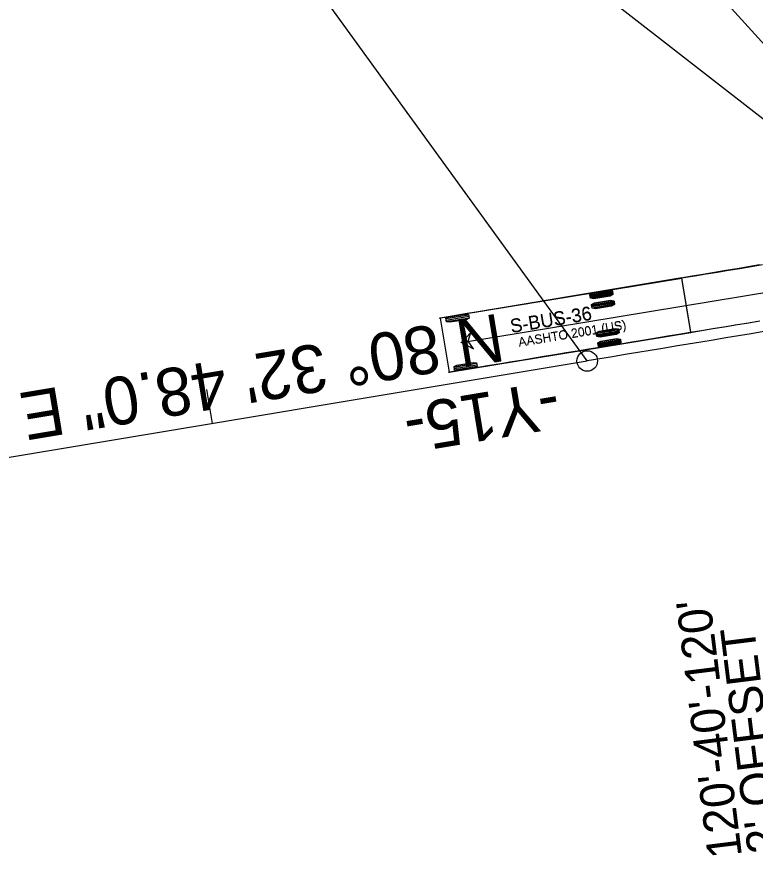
# Model space of a CAD drawing. Extents: x 2367848 to 2369479, y 800728 to 808616.
# Drawn here: x 2368139.6 to 2368247.5, y 807852.4 to 807974.9 of the extents above; entities that cross this region are included whole.
import ezdxf

# ---------------------------------------------------------------- set-up
doc = ezdxf.new("R2010")
doc.units = 0
for name, color, linetype in [('Prop AutoTurn Projected Path', 7, 'Continuous'), ('Prop AutoTurn Simulation', 7, 'Continuous'), ('Prop Dimension', 7, 'Continuous'), ('Prop Dimension Text', 7, 'Continuous'), ('Prop Horizontal Alignment', 7, 'Continuous'), ('Prop Horizontal Alignment Direction Label', 7, 'Continuous'), ('Prop Horizontal Alignment Station Label', 7, 'Continuous'), ('Prop Horizontal Alignment Tick Small', 7, 'Continuous')]:
    doc.layers.add(name, color=color, linetype=linetype)

msp = doc.modelspace()

# ---------------------------------------------------------------- linework, layer by layer
at = {"layer": 'Prop AutoTurn Projected Path'}
msp.add_line((2368204.58, 807927.35), (2368346.13, 807950.64), dxfattribs=at)
at = {"layer": 'Prop AutoTurn Simulation'}
for p, q in [((2368236.78, 807936.75), (2368201.46, 807930.88)), ((2368236.8, 807936.68), (2368201.47, 807930.89)), ((2368238.09, 807928.86), (2368236.78, 807936.75)), ((2368238.09, 807928.78), (2368236.8, 807936.68)), ((2368223.33, 807934.3), (2368226.62, 807934.85)), ((2368223.35, 807934.26), (2368226.64, 807934.8)), ((2368223.37, 807934.1), (2368226.65, 807934.64)), ((2368223.38, 807934.06), (2368226.67, 807934.6)), ((2368223.4, 807933.89), (2368226.69, 807934.44)), ((2368223.41, 807933.85), (2368226.7, 807934.39)), ((2368223.58, 807932.82), (2368226.87, 807933.37)), ((2368223.59, 807932.78), (2368226.88, 807933.32)), ((2368223.61, 807932.62), (2368226.9, 807933.16)), ((2368223.62, 807932.58), (2368226.91, 807933.11)), ((2368223.65, 807932.41), (2368226.93, 807932.96)), ((2368223.66, 807932.37), (2368226.95, 807932.91)), ((2368202.32, 807930.82), (2368205.61, 807931.36)), ((2368202.33, 807930.82), (2368205.62, 807931.36)), ((2368201.46, 807930.88), (2368202.77, 807922.99)), ((2368201.47, 807930.89), (2368202.76, 807922.99)), ((2368202.35, 807930.61), (2368205.64, 807931.15)), ((2368202.36, 807930.61), (2368205.65, 807931.15)), ((2368202.39, 807930.4), (2368205.68, 807930.95)), ((2368202.39, 807930.41), (2368205.68, 807930.95)), ((2368224.26, 807928.71), (2368227.55, 807929.26)), ((2368224.26, 807928.67), (2368227.55, 807929.21)), ((2368224.29, 807928.51), (2368227.58, 807929.05)), ((2368224.3, 807928.46), (2368227.59, 807929)), ((2368202.76, 807922.99), (2368238.09, 807928.78)), ((2368202.77, 807922.99), (2368238.09, 807928.86)), ((2368224.33, 807928.3), (2368227.62, 807928.85)), ((2368224.33, 807928.26), (2368227.62, 807928.8)), ((2368224.51, 807927.23), (2368227.79, 807927.78)), ((2368224.51, 807927.19), (2368227.79, 807927.73)), ((2368224.54, 807927.03), (2368227.83, 807927.57)), ((2368224.54, 807926.98), (2368227.83, 807927.52)), ((2368224.57, 807926.82), (2368227.86, 807927.37)), ((2368224.57, 807926.78), (2368227.86, 807927.32)), ((2368203.49, 807923.75), (2368206.78, 807924.29)), ((2368203.49, 807923.74), (2368206.77, 807924.29)), ((2368203.52, 807923.54), (2368206.81, 807924.08)), ((2368203.53, 807923.54), (2368206.82, 807924.08)), ((2368202.76, 807922.99), (2368202.76, 807922.99)), ((2368202.77, 807922.99), (2368202.77, 807922.99)), ((2368203.55, 807923.33), (2368206.84, 807923.88)), ((2368203.56, 807923.33), (2368206.85, 807923.88))]:
    msp.add_line(p, q, dxfattribs=at)
for points in [[(2368248.12, 807938.66), (2368246.48, 807938.38), (2368244.84, 807938.1), (2368243.2, 807937.83), (2368241.56, 807937.55), (2368239.91, 807937.28), (2368238.27, 807937), (2368236.63, 807936.73), (2368234.99, 807936.45), (2368233.35, 807936.18), (2368231.7, 807935.91), (2368230.06, 807935.63), (2368228.42, 807935.36), (2368226.78, 807935.09), (2368225.13, 807934.81), (2368223.49, 807934.54), (2368221.85, 807934.27), (2368220.2, 807933.99), (2368218.56, 807933.72), (2368216.92, 807933.45), (2368215.27, 807933.18), (2368213.63, 807932.9), (2368211.98, 807932.63), (2368210.34, 807932.36), (2368208.7, 807932.08), (2368207.05, 807931.81), (2368205.41, 807931.54), (2368203.76, 807931.26), (2368202.12, 807930.99), (2368201.46, 807930.88)], [(2368248.57, 807938.66), (2368246.92, 807938.38), (2368245.27, 807938.11), (2368243.62, 807937.84), (2368241.97, 807937.57), (2368240.33, 807937.29), (2368238.68, 807937.02), (2368237.03, 807936.75), (2368235.39, 807936.48), (2368233.74, 807936.21), (2368232.09, 807935.94), (2368230.45, 807935.66), (2368228.8, 807935.39), (2368227.15, 807935.12), (2368225.51, 807934.85), (2368223.86, 807934.58), (2368222.21, 807934.31), (2368220.57, 807934.04), (2368218.92, 807933.76), (2368217.27, 807933.49), (2368215.63, 807933.22), (2368213.98, 807932.95), (2368212.34, 807932.68), (2368210.69, 807932.41), (2368209.04, 807932.14), (2368207.4, 807931.87), (2368205.75, 807931.59), (2368204.1, 807931.32), (2368202.46, 807931.05), (2368201.47, 807930.89)], [(2368248.18, 807930.42), (2368246.53, 807930.15), (2368244.89, 807929.89), (2368243.24, 807929.62), (2368241.6, 807929.35), (2368239.95, 807929.08), (2368238.31, 807928.81), (2368236.66, 807928.55), (2368235.02, 807928.28), (2368233.37, 807928.01), (2368231.73, 807927.74), (2368230.08, 807927.47), (2368228.44, 807927.2), (2368226.79, 807926.93), (2368225.15, 807926.66), (2368223.5, 807926.39), (2368221.85, 807926.12), (2368220.21, 807925.85), (2368218.56, 807925.58), (2368216.92, 807925.31), (2368215.27, 807925.04), (2368213.63, 807924.77), (2368211.98, 807924.5), (2368210.33, 807924.23), (2368208.69, 807923.97), (2368207.04, 807923.7), (2368205.4, 807923.43), (2368203.75, 807923.16), (2368202.76, 807922.99)], [(2368247.89, 807930.39), (2368246.24, 807930.12), (2368244.59, 807929.85), (2368242.95, 807929.58), (2368241.3, 807929.31), (2368239.65, 807929.04), (2368238, 807928.77), (2368236.35, 807928.5), (2368234.71, 807928.23), (2368233.06, 807927.96), (2368231.41, 807927.69), (2368229.77, 807927.42), (2368228.12, 807927.15), (2368226.47, 807926.88), (2368224.83, 807926.61), (2368223.18, 807926.34), (2368221.54, 807926.07), (2368219.89, 807925.8), (2368218.24, 807925.53), (2368216.6, 807925.26), (2368214.95, 807924.99), (2368213.31, 807924.72), (2368211.66, 807924.45), (2368210.01, 807924.18), (2368208.37, 807923.91), (2368206.72, 807923.64), (2368205.08, 807923.37), (2368203.43, 807923.1), (2368202.77, 807922.99)]]:
    msp.add_lwpolyline(points, dxfattribs=at)
for points in [[(2368223.41, 807933.84), (2368223.32, 807934.35), (2368223.76, 807934.59), (2368226.13, 807934.98), (2368226.61, 807934.9), (2368226.7, 807934.39), (2368226.26, 807934.16), (2368223.89, 807933.76)], [(2368223.42, 807933.8), (2368223.34, 807934.31), (2368223.77, 807934.54), (2368226.14, 807934.93), (2368226.63, 807934.85), (2368226.71, 807934.34), (2368226.28, 807934.11), (2368223.91, 807933.72)], [(2368223.65, 807932.36), (2368223.57, 807932.87), (2368224, 807933.11), (2368226.37, 807933.5), (2368226.86, 807933.42), (2368226.94, 807932.91), (2368226.51, 807932.68), (2368224.14, 807932.28)], [(2368223.67, 807932.32), (2368223.58, 807932.83), (2368224.02, 807933.06), (2368226.38, 807933.45), (2368226.87, 807933.37), (2368226.95, 807932.86), (2368226.52, 807932.63), (2368224.15, 807932.24)], [(2368202.4, 807930.35), (2368202.31, 807930.87), (2368202.75, 807931.1), (2368205.11, 807931.49), (2368205.6, 807931.41), (2368205.68, 807930.9), (2368205.25, 807930.66), (2368202.88, 807930.28)], [(2368202.4, 807930.36), (2368202.32, 807930.87), (2368202.75, 807931.1), (2368205.12, 807931.49), (2368205.61, 807931.41), (2368205.69, 807930.9), (2368205.26, 807930.67), (2368202.89, 807930.28)], [(2368224.34, 807928.25), (2368224.25, 807928.76), (2368224.69, 807928.99), (2368227.05, 807929.39), (2368227.54, 807929.31), (2368227.62, 807928.8), (2368227.19, 807928.57), (2368224.82, 807928.17)], [(2368224.34, 807928.21), (2368224.25, 807928.72), (2368224.69, 807928.95), (2368227.06, 807929.34), (2368227.54, 807929.26), (2368227.63, 807928.75), (2368227.19, 807928.52), (2368224.82, 807928.13)], [(2368204.58, 807927.35), (2368206.35, 807926.4), (2368205.57, 807927.51), (2368205.95, 807928.81)], [(2368204.58, 807927.35), (2368206.35, 807926.4), (2368205.57, 807927.51), (2368205.95, 807928.81)], [(2368224.58, 807926.77), (2368224.5, 807927.28), (2368224.93, 807927.52), (2368227.3, 807927.91), (2368227.79, 807927.83), (2368227.87, 807927.32), (2368227.44, 807927.09), (2368225.07, 807926.69)], [(2368224.58, 807926.73), (2368224.5, 807927.24), (2368224.93, 807927.47), (2368227.3, 807927.86), (2368227.79, 807927.78), (2368227.87, 807927.27), (2368227.44, 807927.04), (2368225.07, 807926.65)], [(2368203.57, 807923.28), (2368203.48, 807923.8), (2368203.92, 807924.03), (2368206.29, 807924.42), (2368206.77, 807924.34), (2368206.86, 807923.83), (2368206.42, 807923.59), (2368204.05, 807923.21)], [(2368203.56, 807923.28), (2368203.48, 807923.8), (2368203.91, 807924.03), (2368206.28, 807924.42), (2368206.77, 807924.34), (2368206.85, 807923.82), (2368206.42, 807923.59), (2368204.05, 807923.2)]]:
    msp.add_lwpolyline(points, close=True, dxfattribs=at)
for centre in [(2368201.46, 807930.88), (2368201.47, 807930.89), (2368204.58, 807927.35), (2368204.58, 807927.35), (2368202.76, 807922.99), (2368202.77, 807922.99)]:
    msp.add_circle(centre, 0.0417, dxfattribs=at)
at = {"layer": 'Prop Dimension'}
msp.add_line((2368188.72, 808006.69), (2368281.62, 807934.32), dxfattribs=at)
at = {"layer": 'Prop Horizontal Alignment'}
msp.add_line((2368069.53, 807899.08), (2368222.95, 807924.63), dxfattribs=at)
msp.add_arc((2371987.16, 785317.56), 22918.31, 99.30395, 99.453345, dxfattribs=at)
at = {"layer": 'Prop Horizontal Alignment Station Label'}
for p, q in [((2368281.91, 807934.37), (2368211.37, 808012.13)), ((2368222.95, 807924.63), (2368171.31, 807995.87))]:
    msp.add_line(p, q, dxfattribs=at)
msp.add_circle((2368222.95, 807924.63), 1.5, dxfattribs=at)
at = {"layer": 'Prop Horizontal Alignment Tick Small'}
msp.add_line((2368168.17, 807915.51), (2368167.35, 807920.44), dxfattribs=at)

# ---------------------------------------------------------------- texts
at = {"layer": 'Prop AutoTurn Simulation'}
for s, height, rotation, p in [('S-BUS-36', 2, 9.4291, (2368211.86, 807928.72)), ('S-BUS-36', 2, 9.3031, (2368211.86, 807928.7)), ('AASHTO 2001 (US)', 1.3333, 9.4291, (2368212.99, 807926.71)), ('AASHTO 2001 (US)', 1.3333, 9.3031, (2368212.99, 807926.69)), ('(c) 2014 Transoft Solutions, Inc. All rights reserved.', 0.08, 9.4291, (2368218.17, 807929.56)), ('(c) 2014 Transoft Solutions, Inc. All rights reserved.', 0.08, 9.3031, (2368218.18, 807929.53))]:
    msp.add_text(s, height=height, rotation=rotation, dxfattribs=at).set_placement(p)
at = {"layer": 'Prop Dimension Text'}
for s, p in [("120'-40'-120'", (2368245.58, 807852.32)), ("2' OFFSET", (2368251.43, 807853.05))]:
    msp.add_text(s, height=5, rotation=97.1063, dxfattribs=at).set_placement(p)
at = {"layer": 'Prop Horizontal Alignment Direction Label'}
msp.add_text('N 80%%d 32\' 48.0" E', height=7, rotation=189.4533, dxfattribs=at).set_placement((2368210.03, 807931.6))
at = {"layer": 'Prop Horizontal Alignment Station Label'}
msp.add_text('-Y15-', height=7, rotation=189.4533, dxfattribs=at).set_placement((2368218.34, 807921.82))

doc.saveas('drawing.dxf')
